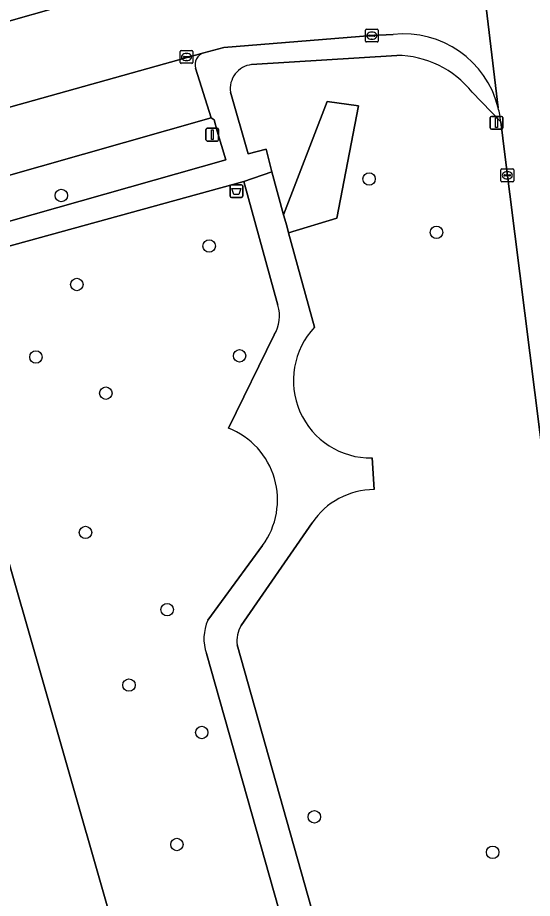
# Model space of a CAD drawing. Extents: x 159680 to 160786, y 387323 to 388340.
# Drawn here: x 160110.1 to 160150.5, y 388119.4 to 388188.6 of the extents above; entities that cross this region are included whole.
import ezdxf

# ---------------------------------------------------------------- set-up
doc = ezdxf.new("R2010")
doc.units = 0
for name, color, linetype in [('IMGEO_Afvalbak', 7, 'Continuous'), ('IMGEO_Boom', 7, 'Continuous'), ('IMGEO_Groenvoorziening', 7, 'Continuous'), ('IMGEO_Kolk', 7, 'Continuous'), ('IMGEO_Lichtmast', 7, 'Continuous'), ('IMGEO_Pand', 7, 'Continuous'), ('IMGEO_Parkeervlak_open', 7, 'Continuous'), ('IMGEO_Rijbaan_lokaal_gesloten', 7, 'Continuous'), ('IMGEO_Rijbaan_lokaal_open', 7, 'Continuous'), ('IMGEO_Voetpad_halfverhard', 7, 'Continuous'), ('IMGEO_Voetpad_open', 7, 'Continuous')]:
    doc.layers.add(name, color=color, linetype=linetype)

msp = doc.modelspace()

# ---------------------------------------------------------------- linework, layer by layer
at = {"layer": 'IMGEO_Afvalbak'}
for p, q in [((160126.796, 388174.606), (160126.796, 388175.406)), ((160126.796, 388175.406), (160126.796, 388174.606)), ((160126.896, 388175.506), (160127.686, 388175.506)), ((160127.686, 388175.506), (160126.896, 388175.506)), ((160127.786, 388175.406), (160127.786, 388174.606)), ((160127.786, 388174.606), (160127.786, 388175.406)), ((160127.686, 388174.506), (160126.896, 388174.506)), ((160126.896, 388174.506), (160127.686, 388174.506))]:
    msp.add_line(p, q, dxfattribs=at)
msp.add_lwpolyline([(160126.939, 388175.22), (160127.643, 388175.22), (160127.494, 388174.75), (160127.088, 388174.75), (160126.939, 388175.22)], dxfattribs=at)
for centre, start, end in [((160126.896, 388175.406), 90, 180), ((160126.896, 388175.406), 90, 180), ((160127.686, 388175.406), 0, 90), ((160127.686, 388175.406), 360, 90), ((160126.896, 388174.606), 180, 270), ((160126.896, 388174.606), 180, 270), ((160127.686, 388174.606), 270, 0), ((160127.686, 388174.606), 270, 0)]:
    msp.add_arc(centre, 0.1, start, end, dxfattribs=at)
at = {"layer": 'IMGEO_Boom'}
for centre in [(160137.718, 388175.958), (160113.537, 388174.658), (160143.01, 388171.763), (160125.154, 388170.686), (160114.76, 388167.667), (160111.544, 388161.966), (160127.544, 388162.059), (160117.035, 388159.127), (160115.437, 388148.184), (160121.851, 388142.115), (160118.854, 388136.188), (160124.57, 388132.462), (160133.416, 388125.834), (160122.619, 388123.662), (160147.427, 388123.047)]:
    msp.add_circle(centre, 0.489, dxfattribs=at)
at = {"layer": 'IMGEO_Groenvoorziening'}
for points in [[(160139.894, 388185.672), (160128.487, 388184.944)], [(160126.826, 388182.769), (160128.23, 388177.921), (160129.626, 388178.31), (160130.068, 388176.527), (160131.002, 388173.139), (160134.42, 388182.034), (160136.879, 388181.707), (160135.181, 388172.868), (160131.392, 388171.724), (160133.437, 388164.309)], [(160148.378, 388177.868), (160148.056, 388180.455), (160145.822, 388182.773)], [(160127.356, 388139.34), (160145.16, 388076.181), (160160.785, 388078.981), (160156.813, 388110.855), (160154.631, 388128.209), (160148.378, 388177.868)], [(160130.548, 388166.034), (160127.875, 388175.768), (160102.84, 388168.883), (160106.019, 388157.755), (160109.156, 388146.774), (160119.303, 388111.251), (160122.007, 388101.853), (160130.129, 388073.073), (160131.495, 388068.203), (160134.01, 388068.908), (160142.333, 388039.689), (160139.697, 388038.949), (160105.848, 388029.451), (160105.822, 388029.542), (160105.641, 388029.49), (160108.688, 388018.764)], [(160126.674, 388156.372), (160130.266, 388163.715)], [(160137.956, 388154.034), (160138.114, 388151.554)], [(160133.236, 388148.939), (160127.663, 388140.869)], [(160125.046, 388141.282), (160129.351, 388147.162)], [(160154.362, 388034.628), (160124.935, 388138.673)]]:
    msp.add_lwpolyline(points, dxfattribs=at)
for points in [[(160136.879, 388181.707), (160134.42, 388182.034), (160131.002, 388173.139), (160131.243, 388172.265), (160131.392, 388171.724), (160135.181, 388172.868)], [(160126.458, 388177.472), (160125.783, 388179.71), (160125.542, 388180.614), (160125.307, 388180.754), (160108.453, 388175.96), (160109.397, 388172.612)]]:
    msp.add_lwpolyline(points, close=True, dxfattribs=at)
for centre, radius, start, end in [((160139.794, 388177.958), 7.715, 38.61932, 89.26017), ((160128.713, 388183.05), 1.908, 96.80001, 188.46362), ((160127.887, 388165.181), 2.794, 328.35895, 17.77433), ((160137.858, 388160.122), 6.089, 136.55517, 270.92513), ((160124.483, 388150.741), 6.042, 323.67331, 68.74101), ((160138.16, 388145.611), 5.943, 90.443, 145.94677), ((160128.334, 388139.835), 3.592, 156.24741, 198.88022), ((160129.566, 388139.692), 2.238, 148.25788, 189.03579)]:
    msp.add_arc(centre, radius, start, end, dxfattribs=at)
at = {"layer": 'IMGEO_Kolk'}
for p, q in [((160137.432, 388186.796), (160137.432, 388187.648)), ((160137.507, 388187.722), (160138.359, 388187.722)), ((160137.691, 388187.216), (160137.691, 388187.228)), ((160138.129, 388187.179), (160137.731, 388187.179)), ((160137.734, 388187.265), (160138.132, 388187.265)), ((160137.92, 388187.502), (160137.945, 388187.502)), ((160138.175, 388187.228), (160138.175, 388187.216)), ((160138.433, 388187.648), (160138.433, 388186.796)), ((160138.359, 388186.722), (160137.507, 388186.722)), ((160137.943, 388186.942), (160137.918, 388186.942)), ((160122.875, 388185.118), (160122.875, 388185.97)), ((160122.95, 388186.044), (160123.802, 388186.044)), ((160123.363, 388185.824), (160123.388, 388185.824)), ((160123.876, 388185.97), (160123.876, 388185.118)), ((160123.802, 388185.044), (160122.95, 388185.044)), ((160123.134, 388185.538), (160123.134, 388185.55)), ((160123.572, 388185.501), (160123.174, 388185.501)), ((160123.177, 388185.587), (160123.575, 388185.587)), ((160123.386, 388185.264), (160123.361, 388185.264)), ((160123.618, 388185.55), (160123.618, 388185.538)), ((160148.152, 388176.743), (160149.004, 388176.743)), ((160148.077, 388175.817), (160148.077, 388176.669)), ((160148.336, 388176.237), (160148.336, 388176.249)), ((160148.774, 388176.2), (160148.376, 388176.2)), ((160148.379, 388176.286), (160148.777, 388176.286)), ((160148.565, 388176.523), (160148.59, 388176.523)), ((160148.82, 388176.249), (160148.82, 388176.237)), ((160149.078, 388176.669), (160149.078, 388175.817)), ((160149.004, 388175.743), (160148.152, 388175.743)), ((160148.588, 388175.963), (160148.563, 388175.963))]:
    msp.add_line(p, q, dxfattribs=at)
for points in [[(160137.432, 388186.796), (160137.432, 388187.648)], [(160137.507, 388187.722), (160138.359, 388187.722)], [(160138.433, 388187.648), (160138.433, 388186.796)], [(160138.359, 388186.722), (160137.507, 388186.722)], [(160122.875, 388185.118), (160122.875, 388185.97)], [(160122.95, 388186.044), (160123.802, 388186.044)], [(160123.876, 388185.97), (160123.876, 388185.118)], [(160123.802, 388185.044), (160122.95, 388185.044)], [(160148.152, 388176.743), (160149.004, 388176.743)], [(160148.077, 388175.817), (160148.077, 388176.669)], [(160149.078, 388176.669), (160149.078, 388175.817)], [(160149.004, 388175.743), (160148.152, 388175.743)]]:
    msp.add_lwpolyline(points, dxfattribs=at)
for centre, radius, start, end in [((160137.509, 388187.646), 0.0765, 91.55205, 178.44795), ((160137.509, 388187.646), 0.0765, 91.55205, 178.44795), ((160137.731, 388187.225), 0.0403, 85.87752, 175.75265), ((160137.728, 388187.215), 0.0366, 178.93798, 274.71019), ((160138.132, 388187.222), 0.043, 264.86636, 352.45326), ((160138.136, 388187.227), 0.0386, 1.73085, 96.63898), ((160138.357, 388187.646), 0.0765, 1.55205, 88.44795), ((160138.357, 388187.646), 0.0765, 1.55205, 88.44795), ((160137.509, 388186.798), 0.0765, 181.55205, 268.44795), ((160137.509, 388186.798), 0.0765, 181.55205, 268.44795), ((160138.357, 388186.798), 0.0765, 271.55205, 358.44795), ((160138.357, 388186.798), 0.0765, 271.55205, 358.44795), ((160122.952, 388185.968), 0.0765, 91.55205, 178.44795), ((160122.952, 388185.968), 0.0765, 91.55205, 178.44795), ((160123.8, 388185.968), 0.0765, 1.55205, 88.44795), ((160123.8, 388185.968), 0.0765, 1.55205, 88.44795), ((160122.952, 388185.12), 0.0765, 181.55205, 268.44795), ((160122.952, 388185.12), 0.0765, 181.55205, 268.44795), ((160123.174, 388185.547), 0.0403, 85.87752, 175.75265), ((160123.171, 388185.537), 0.0366, 178.93798, 274.71019), ((160123.575, 388185.544), 0.043, 264.86636, 352.45326), ((160123.579, 388185.549), 0.0386, 1.73085, 96.63898), ((160123.8, 388185.12), 0.0765, 271.55205, 358.44795), ((160123.8, 388185.12), 0.0765, 271.55205, 358.44795), ((160148.154, 388176.667), 0.0765, 91.55205, 178.44795), ((160148.154, 388176.667), 0.0765, 91.55205, 178.44795), ((160149.002, 388176.667), 0.0765, 1.55205, 88.44795), ((160149.002, 388176.667), 0.0765, 1.55205, 88.44795), ((160148.376, 388176.246), 0.0403, 85.87752, 175.75265), ((160148.373, 388176.236), 0.0366, 178.93798, 274.71019), ((160148.777, 388176.243), 0.043, 264.86636, 352.45326), ((160148.781, 388176.248), 0.0386, 1.73085, 96.63898), ((160148.154, 388175.819), 0.0765, 181.55205, 268.44795), ((160148.154, 388175.819), 0.0765, 181.55205, 268.44795), ((160149.002, 388175.819), 0.0765, 271.55205, 358.44795), ((160149.002, 388175.819), 0.0765, 271.55205, 358.44795)]:
    msp.add_arc(centre, radius, start, end, dxfattribs=at)
for centre, major_axis, ratio, start_param, end_param in [((160137.919, 388187.222), (-0.387, 0.002), 0.722429, 4.712389, 7.853982), ((160137.944, 388187.222), (-0.39, 0.002), 0.717154, 1.570796, 4.712389), ((160123.362, 388185.544), (-0.387, 0.002), 0.722429, 4.712389, 7.853982), ((160123.387, 388185.544), (-0.39, 0.002), 0.717154, 1.570796, 4.712389), ((160148.564, 388176.243), (-0.387, 0.002), 0.722429, 4.712389, 7.853982), ((160148.589, 388176.243), (-0.39, 0.002), 0.717154, 1.570796, 4.712389)]:
    msp.add_ellipse(centre, major_axis=major_axis, ratio=ratio, start_param=start_param, end_param=end_param, dxfattribs=at)
at = {"layer": 'IMGEO_Lichtmast'}
for p, q in [((160147.333, 388180.875), (160148.123, 388180.875)), ((160148.123, 388180.875), (160147.333, 388180.875)), ((160147.233, 388179.975), (160147.233, 388180.775)), ((160147.233, 388180.775), (160147.233, 388179.975)), ((160148.223, 388180.775), (160148.223, 388179.975)), ((160148.223, 388179.975), (160148.223, 388180.775)), ((160124.904, 388179.041), (160124.904, 388179.841)), ((160124.904, 388179.841), (160124.904, 388179.041)), ((160125.004, 388179.941), (160125.794, 388179.941)), ((160125.794, 388179.941), (160125.004, 388179.941)), ((160125.894, 388179.841), (160125.894, 388179.041)), ((160125.894, 388179.041), (160125.894, 388179.841)), ((160148.123, 388179.875), (160147.333, 388179.875)), ((160147.333, 388179.875), (160148.123, 388179.875)), ((160125.794, 388178.941), (160125.004, 388178.941)), ((160125.004, 388178.941), (160125.794, 388178.941))]:
    msp.add_line(p, q, dxfattribs=at)
for points in [[(160147.653, 388180.75), (160147.803, 388180.75), (160147.803, 388180), (160147.653, 388180), (160147.653, 388180.75)], [(160125.324, 388179.816), (160125.474, 388179.816), (160125.474, 388179.066), (160125.324, 388179.066), (160125.324, 388179.816)]]:
    msp.add_lwpolyline(points, dxfattribs=at)
for centre, start, end in [((160147.333, 388180.775), 90, 180), ((160147.333, 388180.775), 90, 180), ((160148.123, 388180.775), 0, 90), ((160148.123, 388180.775), 360, 90), ((160125.004, 388179.841), 90, 180), ((160125.004, 388179.841), 90, 180), ((160125.794, 388179.841), 0, 90), ((160125.794, 388179.841), 360, 90), ((160147.333, 388179.975), 180, 270), ((160147.333, 388179.975), 180, 270), ((160148.123, 388179.975), 270, 0), ((160148.123, 388179.975), 270, 0), ((160125.004, 388179.041), 180, 270), ((160125.004, 388179.041), 180, 270), ((160125.794, 388179.041), 270, 0), ((160125.794, 388179.041), 270, 0)]:
    msp.add_arc(centre, 0.1, start, end, dxfattribs=at)
at = {"layer": 'IMGEO_Pand'}
msp.add_lwpolyline([(160085.679, 388101.631), (160119.303, 388111.251), (160109.156, 388146.774), (160095.724, 388142.934), (160089.955, 388141.283), (160075.514, 388137.157), (160084.325, 388106.364)], close=True, dxfattribs=at)
at = {"layer": 'IMGEO_Parkeervlak_open'}
for points in [[(160124.746, 388185.866), (160084.098, 388174.496), (160085.574, 388169.532), (160086.127, 388169.688), (160096.266, 388172.561), (160097.454, 388172.898), (160107.299, 388175.633), (160108.434, 388175.954), (160108.453, 388175.96), (160125.307, 388180.754)], [(160125.307, 388180.754), (160124.077, 388184.658)]]:
    msp.add_lwpolyline(points, dxfattribs=at)
msp.add_arc((160125.035, 388184.916), 0.993, 106.95158, 195.09236, dxfattribs=at)
at = {"layer": 'IMGEO_Rijbaan_lokaal_gesloten'}
for points in [[(160138.671, 388256.176), (160139.147, 388252.5), (160139.623, 388248.722), (160141.186, 388236.314), (160141.806, 388231.342), (160144.511, 388209.635), (160147.864, 388181.559)], [(160148.056, 388180.455), (160148.378, 388177.868), (160154.631, 388128.209), (160156.813, 388110.855), (160160.785, 388078.981), (160160.786, 388078.973), (160163.004, 388059.227), (160164.513, 388041.045)]]:
    msp.add_lwpolyline(points, dxfattribs=at)
msp.add_arc((160140.386, 388179.69), 7.708, 5.69749, 14.03412, dxfattribs=at)
at = {"layer": 'IMGEO_Rijbaan_lokaal_open'}
for points in [[(160147.864, 388181.559), (160144.511, 388209.635), (160144.532, 388208.875), (160144.693, 388207.63)], [(160123.035, 388192.198), (160119.865, 388191.304), (160114.871, 388189.896), (160107.632, 388187.855), (160107.103, 388187.706), (160102.67, 388186.446), (160083.328, 388180.948), (160083.225, 388180.919), (160080.763, 388180.221), (160075.81, 388178.818), (160071.002, 388177.456), (160063.981, 388175.467), (160044.872, 388170.053), (160040.126, 388168.708), (159987.186, 388153.709), (159976.541, 388150.693), (159978.236, 388144.583), (159979.927, 388145.072), (160003.029, 388151.594), (160008.004, 388152.999), (160015.168, 388155.022), (160022.544, 388157.104), (160040.346, 388162.13)], [(160040.346, 388162.13), (160041.929, 388162.608), (160042.911, 388162.898), (160063.98, 388168.869), (160064.633, 388169.054), (160065.399, 388169.266), (160084.098, 388174.496), (160124.746, 388185.866), (160126.295, 388186.292), (160137.933, 388187.222), (160139.614, 388187.314)]]:
    msp.add_lwpolyline(points, dxfattribs=at)
msp.add_arc((160140.435, 388179.699), 7.659, 14.05204, 96.15057, dxfattribs=at)
at = {"layer": 'IMGEO_Voetpad_halfverhard'}
for points in [[(160133.437, 388164.309), (160131.392, 388171.724), (160131.243, 388172.265), (160131.002, 388173.139), (160130.068, 388176.527), (160127.875, 388175.768), (160130.548, 388166.034)], [(160130.266, 388163.715), (160126.674, 388156.372)], [(160138.114, 388151.554), (160137.956, 388154.034)], [(160127.663, 388140.869), (160133.236, 388148.939)], [(160129.351, 388147.162), (160125.046, 388141.282)], [(160155.604, 388039.133), (160145.16, 388076.181), (160127.356, 388139.34)], [(160124.935, 388138.673), (160154.362, 388034.628), (160155.987, 388031.524), (160160.372, 388033.273), (160165.059, 388035.262), (160164.814, 388037.705), (160160.09, 388037.043), (160158.433, 388036.871)]]:
    msp.add_lwpolyline(points, dxfattribs=at)
for centre, radius, start, end in [((160127.887, 388165.181), 2.794, 328.35895, 17.77433), ((160137.858, 388160.122), 6.089, 136.55517, 270.92513), ((160124.483, 388150.741), 6.042, 323.67331, 68.74101), ((160138.16, 388145.611), 5.943, 90.443, 145.94677), ((160128.334, 388139.835), 3.592, 156.24741, 198.88022), ((160129.566, 388139.692), 2.238, 148.25788, 189.03579)]:
    msp.add_arc(centre, radius, start, end, dxfattribs=at)
at = {"layer": 'IMGEO_Voetpad_open'}
msp.add_lwpolyline([(160113.45, 388194.998), (160113.036, 388194.881), (160106.209, 388192.943), (160107.632, 388187.855), (160114.871, 388189.896)], close=True, dxfattribs=at)
for points in [[(160139.614, 388187.314), (160137.933, 388187.222), (160126.295, 388186.292), (160124.746, 388185.866)], [(160128.487, 388184.944), (160139.894, 388185.672)], [(160124.077, 388184.658), (160125.307, 388180.754), (160125.542, 388180.614), (160125.783, 388179.71), (160126.458, 388177.472), (160109.397, 388172.612), (160108.453, 388175.96), (160108.434, 388175.954), (160107.299, 388175.633), (160108.241, 388172.289), (160098.406, 388169.54), (160097.454, 388172.898), (160096.266, 388172.561), (160097.233, 388169.14), (160087.045, 388166.331), (160086.127, 388169.688), (160085.574, 388169.532), (160067.773, 388164.487), (160066.59, 388168.629)], [(160093.367, 388166.144), (160102.84, 388168.883), (160127.875, 388175.768), (160130.068, 388176.527), (160129.626, 388178.31), (160128.23, 388177.921), (160126.826, 388182.769)], [(160145.822, 388182.773), (160148.056, 388180.455)]]:
    msp.add_lwpolyline(points, dxfattribs=at)
for centre, radius, start, end in [((160140.435, 388179.699), 7.659, 14.05204, 96.15057), ((160125.035, 388184.916), 0.993, 106.95158, 195.09236), ((160139.794, 388177.958), 7.715, 38.61932, 89.26017), ((160128.713, 388183.05), 1.908, 96.80001, 188.46362), ((160140.386, 388179.69), 7.708, 5.69749, 14.03412)]:
    msp.add_arc(centre, radius, start, end, dxfattribs=at)

doc.saveas('drawing.dxf')
